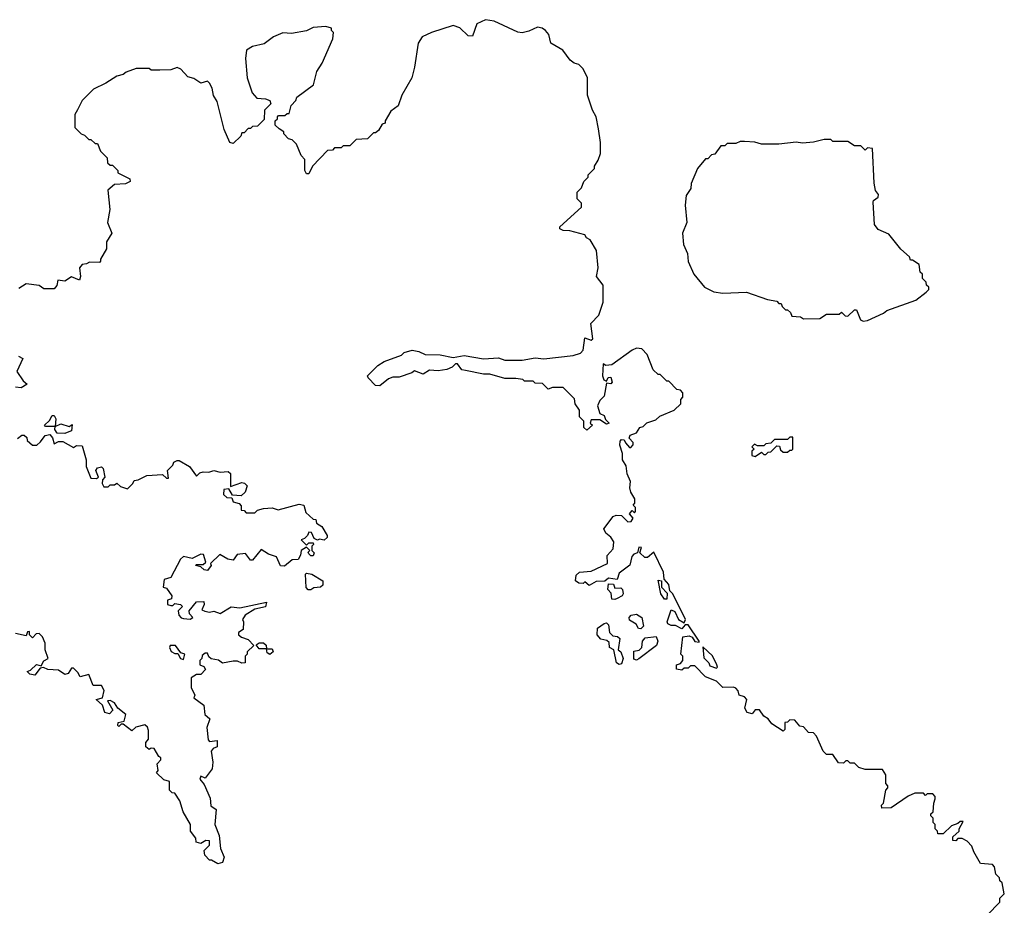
# Model space of a CAD drawing. Extents: x 2494118 to 2687960, y 757339 to 915227.
# Tile 258 of 364: x 2579695 to 2584260, y 882561 to 886664. Entities that reach past the tile are written whole.
import ezdxf

# ---------------------------------------------------------------- set-up
doc = ezdxf.new("R2010")
doc.units = 0

msp = doc.modelspace()

# ---------------------------------------------------------------- linework, layer by layer
at = {"layer": '0CON20XD'}
for points in [[(2584180, 882515), (2584240, 882575), (2584240, 882595), (2584260, 882615), (2584250, 882665), (2584240, 882675), (2584238.3, 882688.3), (2584220, 882705), (2584215, 882740), (2584205, 882750), (2584150, 882755), (2584118.3, 882808.3), (2584110, 882835), (2584088.3, 882858.3), (2584065, 882870), (2584045, 882870), (2584035, 882860), (2584021.7, 882861.7), (2584021.7, 882878.3), (2584050, 882905), (2584050, 882915), (2584070, 882950), (2584055, 882950), (2584045, 882940), (2584015, 882930), (2583977, 882893), (2583951.7, 882891.7), (2583950, 882905), (2583940, 882915), (2583940, 882935), (2583930, 882945), (2583930, 882965), (2583920, 882975), (2583920, 882985), (2583930, 882995), (2583932.5, 883035), (2583940, 883055), (2583940, 883065), (2583928.3, 883078.3), (2583902.5, 883077.5), (2583895, 883070), (2583885, 883080), (2583845, 883080), (2583815, 883067.5), (2583735, 883012.5), (2583691.7, 883011.7), (2583690, 883025), (2583700, 883035), (2583710, 883095), (2583720, 883105), (2583720, 883115), (2583710, 883125), (2583710, 883165), (2583695, 883190), (2583615, 883190), (2583585, 883200), (2583565, 883220), (2583545, 883220), (2583535, 883230), (2583525, 883230), (2583515, 883220), (2583491.7, 883221.7), (2583465, 883260), (2583435, 883260), (2583420, 883275), (2583390, 883345), (2583375, 883360), (2583351.7, 883361.7), (2583328.3, 883388.3), (2583311.7, 883391.7), (2583288.3, 883418.3), (2583265, 883420), (2583255, 883410), (2583241.7, 883408.3), (2583242.5, 883375), (2583235, 883367.5), (2583181.4, 883401.4), (2583165.9, 883425.9), (2583145, 883437.5), (2583125, 883466.7), (2583105, 883466.7), (2583091.7, 883448.3), (2583067.5, 883455), (2583057.5, 883475), (2583066.7, 883515), (2583055, 883526.7), (2583030, 883535), (2583026.7, 883555), (2583015, 883567.5), (2583005, 883572.5), (2582955, 883570), (2582925, 883600), (2582875, 883620), (2582825, 883670), (2582805, 883670), (2582795, 883660), (2582775, 883660), (2582765, 883650), (2582740, 883655), (2582740, 883675), (2582758.3, 883681.7), (2582770, 883695), (2582770, 883715), (2582760, 883725), (2582770, 883805), (2582799.3, 883809.3), (2582813, 883803), (2582825, 883783.3), (2582845, 883780), (2582846, 883785), (2582795, 883860), (2582780, 883860), (2582765, 883842.5), (2582735, 883857.5), (2582715, 883857.5), (2582700, 883865), (2582697.5, 883875), (2582715, 883930), (2582733, 883923), (2582750, 883885), (2582775, 883870), (2582782.5, 883885), (2582722.5, 884005), (2582708.8, 884018.8), (2582705, 884047.5), (2582682.5, 884072.5), (2582680, 884105), (2582635, 884197.5), (2582605, 884172.5), (2582593, 884173), (2582570, 884195), (2582578.3, 884218.3), (2582565, 884220), (2582560, 884195), (2582541.7, 884188.3), (2582533, 884177), (2582523.6, 884136.4), (2582475, 884100), (2582465, 884070), (2582425, 884077.5), (2582407.5, 884062.5), (2582368.3, 884061.7), (2582335, 884042.5), (2582315, 884060), (2582307.5, 884052.5), (2582287, 884053), (2582272.5, 884065), (2582275, 884090), (2582290, 884105), (2582345, 884110), (2582420, 884145), (2582418.3, 884181.7), (2582447, 884213), (2582450, 884245), (2582436.4, 884266.4), (2582412.5, 884285), (2582402.5, 884305), (2582447, 884363), (2582460.7, 884369.3), (2582485, 884367.5), (2582515, 884337.5), (2582530.7, 884339.3), (2582540, 884355), (2582522.5, 884375), (2582535, 884390), (2582545, 884380), (2582550, 884385), (2582550, 884405), (2582540, 884415), (2582547.5, 884425), (2582546.7, 884445), (2582528.8, 884475), (2582523.8, 884495), (2582527.5, 884525), (2582510.7, 884560.7), (2582507, 884597), (2582490, 884625), (2582490, 884655), (2582477, 884693), (2582478.3, 884711.7), (2582485, 884720), (2582498.3, 884718.3), (2582503.6, 884703.6), (2582521.7, 884681.7), (2582528.3, 884681.7), (2582540, 884695), (2582540, 884705), (2582520, 884725), (2582525, 884740), (2582555, 884750), (2582570, 884775), (2582585, 884780), (2582603, 884797), (2582645, 884810), (2582663, 884827), (2582730, 884855), (2582760, 884885), (2582760, 884905), (2582770, 884915), (2582770, 884935), (2582758.3, 884948.3), (2582741.7, 884951.7), (2582705, 884990), (2582695, 884990), (2582665, 885020), (2582655, 885020), (2582631.7, 885041.7), (2582603.6, 885113.6), (2582579.3, 885139.3), (2582555, 885142.5), (2582535, 885133.3), (2582440, 885065), (2582412.5, 885062.5), (2582400, 885070), (2582396.7, 885015), (2582403.3, 884995), (2582415, 884990), (2582423.6, 885006.4), (2582435, 885007.5), (2582442.5, 884985), (2582435, 884977.5), (2582415, 884980), (2582405, 884920), (2582385, 884900), (2582373.3, 884875), (2582385, 884840), (2582405, 884830), (2582411.7, 884811.7), (2582427.5, 884795), (2582415, 884790), (2582385, 884810), (2582345, 884810), (2582340, 884795), (2582350, 884785), (2582325, 884763.3), (2582310, 884775), (2582310, 884805), (2582290, 884825), (2582290, 884855), (2582270, 884885), (2582267, 884907), (2582215, 884960), (2582165, 884960), (2582145, 884952.5), (2582118.3, 884978.3), (2582085, 884980), (2582075, 884990), (2582035, 884990), (2582027, 884997), (2581995, 885002.5), (2581945, 885002.5), (2581875, 885022.5), (2581845, 885022.5), (2581761.2, 885038.8), (2581745, 885042.5), (2581725, 885070), (2581715, 885070), (2581700, 885055), (2581675, 885043.3), (2581635, 885037.5), (2581595, 885040), (2581565, 885022.5), (2581525, 885037.5), (2581512.5, 885027.5), (2581455, 885007.5), (2581425, 885007.5), (2581405, 885000), (2581365, 884967.5), (2581345, 884970), (2581310, 885005), (2581307.5, 885015), (2581355, 885062.5), (2581385, 885080), (2581465, 885110), (2581478.3, 885121.7), (2581515, 885132.5), (2581545, 885127.5), (2581575, 885112.5), (2581645, 885111.2), (2581705, 885100), (2581755, 885108.8), (2581845, 885093.3), (2581915, 885097.5), (2581945, 885087.5), (2582025, 885087.5), (2582085, 885097.5), (2582125, 885092.5), (2582261.7, 885108.3), (2582295, 885120), (2582307, 885133), (2582315, 885190), (2582345, 885180), (2582352.5, 885185), (2582343.6, 885256.4), (2582380, 885295), (2582400, 885355), (2582400, 885435), (2582370, 885475), (2582377.5, 885515), (2582370, 885595), (2582340, 885645), (2582323.6, 885653.6), (2582315, 885667.5), (2582246.4, 885686.4), (2582215, 885687.5), (2582200, 885695), (2582200, 885705), (2582300, 885795), (2582300, 885815), (2582280, 885835), (2582280, 885865), (2582300, 885885), (2582310, 885915), (2582330, 885935), (2582330, 885945), (2582360, 885975), (2582360, 885985), (2582377, 886013), (2582387.5, 886045), (2582387.5, 886095), (2582378.3, 886158.3), (2582367.5, 886215), (2582350, 886245), (2582327.5, 886315), (2582327.5, 886395), (2582307, 886437), (2582287, 886457), (2582265, 886462.5), (2582247, 886477), (2582213, 886523), (2582157.5, 886555), (2582147.5, 886595), (2582132.5, 886615), (2582117.5, 886625), (2582095, 886629.2), (2582055, 886611.2), (2582025, 886603.8), (2582005, 886606.7), (2581895, 886658), (2581855, 886664.3), (2581814.5, 886645), (2581795, 886587.5), (2581775, 886590), (2581736.3, 886626.3), (2581705, 886636.9), (2581605, 886605.6), (2581561.2, 886585), (2581542.5, 886555), (2581526.1, 886443.9), (2581512.5, 886395), (2581467.5, 886315), (2581450, 886265), (2581415, 886240), (2581390, 886195), (2581390, 886185), (2581375, 886180), (2581358.3, 886151.7), (2581345, 886140), (2581335, 886140), (2581307, 886113), (2581255, 886110), (2581225, 886080), (2581195, 886080), (2581185, 886070), (2581155, 886070), (2581145, 886060), (2581121.7, 886058.3), (2581052.5, 885985), (2581035, 885950), (2581025, 885950), (2581017.5, 885965), (2581016.4, 886016.4), (2581000, 886035), (2580978.3, 886088.3), (2580958.3, 886108.3), (2580941.7, 886111.7), (2580920, 886135), (2580920, 886145), (2580898.3, 886158.3), (2580880, 886175), (2580880, 886195), (2580890, 886205), (2580890, 886215), (2580895, 886220), (2580925, 886220), (2580935, 886230), (2580945, 886230), (2580953, 886267), (2580975, 886290), (2580980, 886305), (2581057, 886363), (2581072.5, 886425), (2581096.7, 886463.3), (2581147.5, 886575), (2581150, 886605), (2581140, 886615), (2581140, 886625), (2581115, 886632.5), (2581055, 886627.5), (2581025, 886612.5), (2580955, 886600), (2580915, 886603.3), (2580872.5, 886585), (2580827.7, 886552.3), (2580775, 886540), (2580747, 886523), (2580741.2, 886485), (2580750, 886395), (2580772.5, 886325), (2580795, 886300), (2580835, 886297.5), (2580855, 886290), (2580860, 886275), (2580830, 886245), (2580828.3, 886201.7), (2580798.3, 886171.7), (2580775, 886170), (2580765, 886160), (2580755, 886160), (2580735, 886140), (2580725, 886140), (2580720, 886125), (2580685, 886090), (2580670, 886095), (2580642.5, 886155), (2580610, 886285), (2580593, 886313), (2580587, 886347), (2580575, 886370), (2580565, 886380), (2580535, 886370), (2580501.7, 886391.7), (2580475, 886400), (2580442.5, 886435), (2580425, 886442.5), (2580395, 886432.5), (2580345, 886430), (2580305, 886430), (2580295, 886437.5), (2580235, 886437.5), (2580188.3, 886421.7), (2580175, 886410), (2580145, 886402.5), (2580095, 886370), (2580037, 886343), (2579985, 886290), (2579963, 886247)], [(2579963, 886247), (2579950, 886225), (2579950, 886165), (2579980, 886135), (2579995, 886130), (2580015, 886110), (2580025, 886110), (2580045, 886090), (2580055, 886090), (2580070, 886055), (2580100, 886025), (2580101.7, 886001.7), (2580115, 885990), (2580125, 885990), (2580150, 885965), (2580150, 885955), (2580206.4, 885926.4), (2580207.5, 885915), (2580185, 885903.3), (2580135, 885901.2), (2580103.3, 885875), (2580112.5, 885785), (2580102.5, 885725), (2580122.5, 885675), (2580097.5, 885635), (2580097, 885603), (2580070, 885555), (2580070, 885545), (2580065, 885540), (2580018.3, 885541.7), (2580005, 885532.5), (2579985, 885530), (2579972.5, 885515), (2579977.5, 885475), (2579971.7, 885458.3), (2579935, 885472.5), (2579905, 885452.5), (2579872.5, 885457.5), (2579867, 885433), (2579855, 885417.5), (2579807, 885417), (2579785, 885432.5), (2579725, 885440), (2579690.7, 885419.3)], [(2583605, 885267.5), (2583625, 885270), (2583700, 885305), (2583715, 885317.5), (2583850, 885365), (2583898.3, 885401.7), (2583910, 885415), (2583910, 885425), (2583900, 885435), (2583898.3, 885448.3), (2583880, 885465), (2583880, 885485), (2583870, 885495), (2583865, 885530), (2583835, 885550), (2583825, 885550), (2583820, 885565), (2583780.7, 885600.7), (2583725, 885670), (2583675, 885692.5), (2583657.5, 885715), (2583651.7, 885818.3), (2583653.8, 885826.2), (2583675, 885842.5), (2583676, 885855), (2583663, 885873), (2583657, 885907), (2583648.3, 886068.3), (2583625, 886070), (2583615, 886060), (2583595, 886080), (2583565, 886080), (2583535, 886100), (2583465, 886100), (2583455, 886110), (2583425, 886110), (2583375, 886097.5), (2583325, 886092.5), (2583295, 886097.5), (2583215, 886087.5), (2583135, 886087.5), (2583103, 886097), (2583055, 886100), (2583035, 886100), (2583015, 886090), (2582975, 886090), (2582965, 886080), (2582945, 886080), (2582918.3, 886041.7), (2582901.7, 886038.3), (2582885, 886020), (2582875, 886020), (2582837.5, 885975), (2582807.5, 885905), (2582807, 885883), (2582785, 885850), (2582780, 885805), (2582787.5, 885725), (2582767.5, 885675), (2582773, 885623), (2582791.7, 885581.7), (2582793.6, 885543.6), (2582820, 885485), (2582870, 885425), (2582913, 885403), (2582955, 885397.5), (2583065, 885402.5), (2583161.7, 885368.3), (2583205, 885360), (2583215, 885350), (2583225, 885350), (2583230, 885335), (2583245, 885320), (2583255, 885320), (2583268.3, 885308.3), (2583275, 885290), (2583315, 885287.5), (2583328.3, 885278.3), (2583405, 885280), (2583435, 885300), (2583495, 885300), (2583505, 885310), (2583521.7, 885291.7), (2583535, 885290), (2583565, 885320), (2583575, 885320), (2583593.6, 885273.6), (2583605, 885267.5)], [(2579690, 885105), (2579710, 885095), (2579682.5, 885035), (2579710.7, 884990.7), (2579730, 884975), (2579701.7, 884958.3), (2579675, 884962.5)], [(2579905, 884747.5), (2579868.3, 884748.3), (2579857.5, 884765), (2579860, 884780), (2579815, 884780), (2579810, 884785), (2579833, 884807), (2579845, 884830), (2579855, 884830), (2579862.5, 884815), (2579860, 884780), (2579885, 884792.5), (2579925, 884780), (2579938.3, 884788.3), (2579935, 884760), (2579915, 884752.5), (2579905, 884747.5)], [(2579685, 884723.3), (2579705, 884740), (2579715, 884740), (2579728.3, 884728.3), (2579730, 884715), (2579755, 884693.3), (2579775, 884692.5), (2579791.7, 884708.3), (2579812.5, 884737.5), (2579835, 884742.5), (2579847, 884727), (2579855, 884700), (2579875, 884710), (2579895, 884710), (2579945, 884682.5), (2579958.3, 884691.7), (2579985, 884690), (2580003.3, 884625), (2580003.6, 884593.6), (2580025, 884540), (2580051.7, 884538.3), (2580060, 884545), (2580047.5, 884575), (2580055, 884587.5), (2580075, 884592.5), (2580082.5, 884585), (2580090, 884545), (2580078.3, 884531.7), (2580077.5, 884515), (2580085, 884500), (2580105, 884500), (2580115, 884510), (2580135, 884510), (2580145, 884517.5), (2580161.7, 884501.7), (2580195, 884490), (2580220, 884515), (2580225, 884530), (2580245, 884532.5), (2580285, 884552.5), (2580357.5, 884557.5), (2580375, 884540), (2580385, 884540), (2580380, 884575), (2580405, 884600), (2580410, 884615), (2580425, 884622.5), (2580435, 884622.5), (2580482.5, 884595), (2580515, 884550), (2580530, 884565), (2580545, 884570), (2580571.7, 884568.3), (2580595, 884576.2), (2580625, 884567.5), (2580661.7, 884571.7), (2580671.7, 884561.7), (2580671.7, 884501.7), (2580725, 884520), (2580737.5, 884517.5), (2580750, 884505), (2580740, 884475), (2580721.7, 884458.3), (2580681.7, 884461.7), (2580665, 884490), (2580641.7, 884488.3), (2580640, 884465), (2580655, 884450), (2580678.3, 884448.3), (2580685, 884430), (2580713, 884423), (2580721.7, 884411.7), (2580721.7, 884391.7), (2580735, 884390), (2580745, 884380), (2580785, 884380), (2580798.3, 884391.7), (2580825, 884400), (2580865, 884402.5), (2580893, 884393), (2580990.7, 884419.3), (2581012.5, 884415), (2581021.7, 884381.7), (2581055, 884350), (2581068.3, 884348.3), (2581071.7, 884331.7), (2581096.4, 884316.4), (2581120, 884275), (2581120, 884265), (2581107, 884253), (2581085, 884257.5), (2581075, 884252.5), (2581060, 884260), (2581048.3, 884288.3), (2581035, 884290), (2581030, 884275), (2581015, 884260), (2581000, 884255), (2581025, 884230), (2581035, 884240), (2581055, 884240), (2581056.7, 884233.3), (2581050, 884225), (2581050, 884205), (2581060, 884195), (2581055, 884180), (2581045, 884180), (2581035, 884190), (2581032.5, 884197.5), (2581040, 884205), (2581025, 884220), (2581000, 884205), (2580997, 884183), (2580986.4, 884163.6), (2580958.3, 884161.7), (2580923, 884133), (2580903.6, 884133.6), (2580886.1, 884176.1), (2580848.3, 884188.3), (2580815, 884210), (2580775, 884160), (2580765, 884160), (2580741.7, 884191.7), (2580703, 884187), (2580685, 884160), (2580660, 884165), (2580623, 884187), (2580580, 884145), (2580582.5, 884135), (2580565, 884112.5), (2580550, 884115), (2580535, 884130), (2580510, 884135), (2580515, 884140), (2580545, 884140), (2580558.3, 884151.7), (2580547, 884187), (2580535, 884187.5), (2580495, 884167.5), (2580455, 884177.5), (2580440, 884165), (2580395, 884080), (2580365, 884070), (2580360, 884035), (2580375, 884030), (2580400, 883995), (2580398.3, 883981.7), (2580380, 883975), (2580380, 883955), (2580395, 883950), (2580405, 883950), (2580415, 883960), (2580440, 883955), (2580450, 883945), (2580430, 883925), (2580432.5, 883905), (2580443, 883893), (2580455, 883890), (2580485, 883887.5), (2580497.5, 883895), (2580481.7, 883911.7), (2580480, 883925), (2580515, 883967.5), (2580548.3, 883968.3), (2580550, 883955), (2580540, 883930), (2580553.3, 883923.3), (2580575, 883918.8), (2580595, 883923.8), (2580625, 883913.8), (2580675, 883943.8), (2580715, 883940), (2580840, 883965), (2580835, 883943.8), (2580785, 883933.3), (2580740, 883905), (2580727.5, 883885), (2580732.5, 883875), (2580731.7, 883838.3), (2580710, 883825), (2580710, 883815), (2580723.3, 883803.3), (2580755, 883792.5), (2580780, 883765), (2580750, 883735), (2580750, 883725), (2580740, 883715), (2580740, 883685), (2580725, 883682.5), (2580705, 883692.5), (2580685, 883692.5), (2580635, 883682.5), (2580617, 883697), (2580583, 883703), (2580571.7, 883711.7), (2580565, 883730), (2580555, 883730), (2580541.7, 883718.3), (2580540, 883705), (2580530, 883695), (2580530, 883675), (2580548.3, 883668.3), (2580557, 883653), (2580535, 883630), (2580515, 883630), (2580490, 883615), (2580490.7, 883570.7), (2580507.5, 883535), (2580503, 883523), (2580548.3, 883488.3), (2580553.3, 883445), (2580576.7, 883425), (2580562.5, 883385), (2580568.3, 883328.3), (2580575, 883320), (2580610, 883325), (2580610, 883295), (2580591.7, 883288.3), (2580582.5, 883275), (2580590, 883225), (2580587, 883193), (2580555, 883150), (2580535, 883160), (2580530, 883145), (2580550.5, 883120.5), (2580577.8, 883057.8), (2580581.7, 883021.7), (2580605.8, 883005), (2580600, 882935), (2580620, 882885), (2580626.7, 882825), (2580642.5, 882785), (2580635, 882760), (2580613, 882753), (2580585, 882770), (2580575, 882770), (2580553.9, 882793.9), (2580550, 882815), (2580575, 882840), (2580575, 882860), (2580558.3, 882861.7), (2580535, 882847.5), (2580513, 882853), (2580511.7, 882871.7), (2580487.5, 882905), (2580487.5, 882935), (2580452.5, 882995), (2580436.7, 883045), (2580415, 883080), (2580402.5, 883082.5), (2580390, 883095), (2580390, 883135), (2580363, 883143), (2580330, 883175), (2580337.5, 883185), (2580333, 883217), (2580350, 883235), (2580350, 883245), (2580340, 883250), (2580318.3, 883288.3), (2580305, 883290), (2580295, 883282.5), (2580280, 883295), (2580280, 883315), (2580291.7, 883331.7), (2580291.7, 883371.7), (2580287, 883387), (2580275, 883397.5), (2580233, 883387), (2580215, 883370), (2580175, 883400), (2580165, 883400), (2580155, 883390), (2580150, 883395), (2580151.7, 883408.3), (2580180, 883415), (2580186.7, 883445), (2580150, 883475), (2580135, 883500), (2580115, 883510), (2580101.7, 883508.3), (2580127.5, 883465), (2580111.7, 883448.3), (2580090, 883455), (2580078.3, 883488.3), (2580050, 883515), (2580078.3, 883521.7), (2580087, 883557), (2580075, 883580), (2580035, 883580), (2580015, 883630), (2579975, 883620), (2579965, 883640), (2579945, 883660), (2579935, 883660), (2579920, 883635), (2579905, 883630), (2579875, 883650), (2579825, 883653.3), (2579805, 883662.5), (2579790, 883660), (2579765, 883627.5), (2579741.7, 883631.7), (2579730, 883645), (2579745, 883650), (2579773, 883677), (2579795, 883670), (2579806.7, 883693.3), (2579827.5, 883705), (2579812.5, 883745), (2579812.5, 883775), (2579800, 883805), (2579785, 883820), (2579771.7, 883818.3), (2579755, 883800), (2579740, 883815), (2579740, 883830), (2579731.7, 883828.3), (2579725, 883810), (2579675, 883820)], [(2583105, 884640), (2583135, 884660), (2583145, 884650), (2583155, 884650), (2583165, 884660), (2583178.3, 884661.7), (2583205, 884690), (2583218.3, 884688.3), (2583221.7, 884671.7), (2583235, 884660), (2583255, 884660), (2583265, 884670), (2583275, 884670), (2583280, 884675), (2583280, 884730), (2583265, 884730), (2583255, 884720), (2583195, 884720), (2583178.3, 884701.7), (2583155, 884700), (2583145, 884690), (2583115, 884690), (2583101.7, 884698.3), (2583090, 884685), (2583100, 884675), (2583090, 884665), (2583090, 884645), (2583105, 884640)], [(2581045, 884022.5), (2581033, 884023), (2581023, 884033), (2581020, 884095), (2581025, 884100), (2581050, 884095), (2581100, 884065), (2581100, 884045), (2581090, 884035), (2581058.3, 884031.7), (2581045, 884022.5)], [(2582695, 883980), (2582685, 883980), (2582667.5, 884005), (2582655, 884067.5), (2582670, 884065), (2582670, 884035), (2582697, 884007), (2582695, 883980)], [(2582455, 883977.5), (2582440, 883980), (2582437.5, 884007.5), (2582422.5, 884025), (2582425, 884050), (2582448.3, 884048.3), (2582455, 884030), (2582481.7, 884031.7), (2582490, 884025), (2582492.5, 884005), (2582487.5, 883995), (2582465, 883983.3), (2582455, 883977.5)], [(2582575, 883842.5), (2582563.9, 883843.9), (2582553, 883863), (2582521.7, 883881.7), (2582520, 883895), (2582530, 883905), (2582555, 883910), (2582580, 883895), (2582587.5, 883855), (2582575, 883842.5)], [(2582475, 883677.5), (2582462.5, 883685), (2582450, 883745), (2582430, 883755), (2582428.3, 883778.3), (2582417.5, 883787.5), (2582390, 883795), (2582372.5, 883815), (2582373.3, 883845), (2582405, 883867.5), (2582415, 883870), (2582425, 883860), (2582430, 883825), (2582445, 883810), (2582467, 883807), (2582477, 883797), (2582470, 883745), (2582482.5, 883735), (2582493.3, 883705), (2582485, 883680), (2582475, 883677.5)], [(2582555, 883696.7), (2582541.7, 883701.7), (2582541.7, 883738.3), (2582567, 883743), (2582580, 883755), (2582582.5, 883785), (2582595, 883800), (2582646.4, 883806.4), (2582653.8, 883785), (2582646.7, 883765), (2582565, 883703.8), (2582555, 883696.7)], [(2580455, 883700), (2580460, 883725), (2580441.7, 883731.7), (2580417.5, 883765), (2580392.5, 883765), (2580390, 883755), (2580397, 883737), (2580415, 883727.5), (2580428.3, 883728.3), (2580440, 883705), (2580455, 883700)], [(2580855, 883722.5), (2580841.7, 883731.7), (2580840, 883750), (2580805, 883750), (2580791.7, 883768.3), (2580805, 883777.5), (2580825, 883777.5), (2580837, 883767), (2580840, 883750), (2580865, 883750), (2580870, 883735), (2580855, 883722.5)], [(2582925, 883660), (2582930, 883665), (2582927.5, 883675), (2582907.5, 883717.5), (2582861.7, 883758.3), (2582867.5, 883707.5), (2582890, 883685), (2582895, 883670), (2582925, 883660)]]:
    msp.add_lwpolyline(points, dxfattribs=at)

doc.saveas('drawing.dxf')
